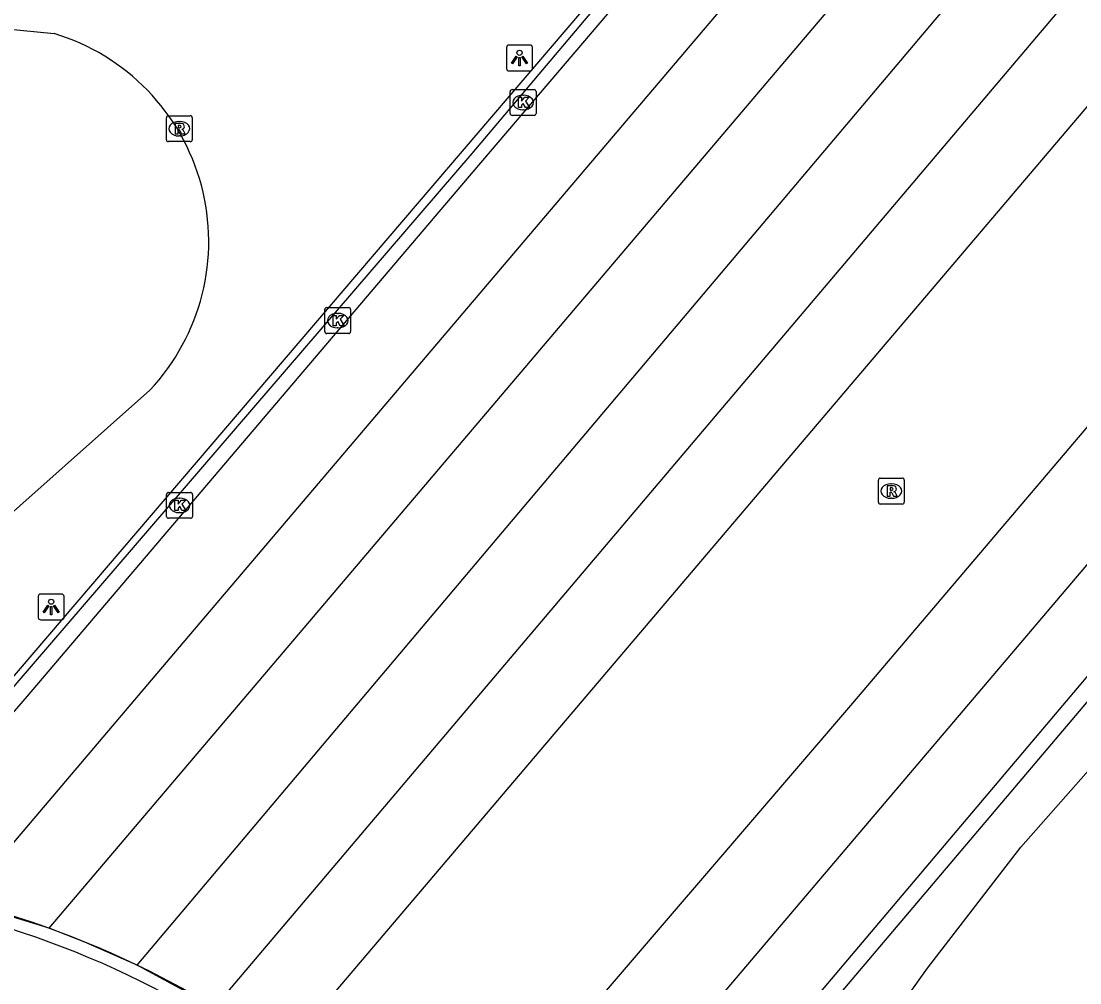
# Model space of a CAD drawing. Extents: x 156414 to 157775, y 382335 to 383765.
# Drawn here: x 157243.45 to 157284.38, y 382727.27 to 382764.44 of the extents above; entities that cross this region are included whole.
import ezdxf

# ---------------------------------------------------------------- set-up
doc = ezdxf.new("R2010")
doc.units = 0
for name, color, linetype in [('IMGEO_Berm_groen', 7, 'Continuous'), ('IMGEO_Dek', 7, 'Continuous'), ('IMGEO_Fietspad_gesloten', 7, 'Continuous'), ('IMGEO_Hek', 7, 'Continuous'), ('IMGEO_Kolk', 7, 'Continuous'), ('IMGEO_Lichtpunt', 7, 'Continuous'), ('IMGEO_Muur', 7, 'Continuous'), ('IMGEO_Rijbaan_regionaal_gesloten', 7, 'Continuous'), ('IMGEO_Rioolput', 7, 'Continuous'), ('IMGEO_Verkeerseiland_gesloten', 7, 'Continuous')]:
    doc.layers.add(name, color=color, linetype=linetype)

msp = doc.modelspace()

# ---------------------------------------------------------------- linework, layer by layer
at = {"layer": 'IMGEO_Berm_groen'}
for points in [[(157290.721, 382676.136), (157284.606, 382681.57), (157283.43, 382682.808), (157276.286, 382695.27), (157275.336, 382697.439), (157274.706, 382700.82), (157274.614, 382701.311), (157273.8, 382705.682), (157273.708, 382706.174), (157273.268, 382708.538), (157273.261, 382708.575), (157274.28, 382714.294), (157274.815, 382719.431), (157274.919, 382721.88), (157276.035, 382724.372), (157278.498, 382727.831), (157282.103, 382732.506), (157323.797, 382779.759)], [(157227.033, 382762.893), (157232.37, 382763.844), (157241.02, 382764.326), (157244.722, 382763.96)], [(157248.423, 382750.171), (157241.754, 382744.252), (157236.687, 382740.3), (157235.174, 382739.539), (157227.061, 382738.062), (157226.569, 382737.972), (157222.208, 382737.178), (157221.716, 382737.089), (157219.785, 382736.737), (157218.02, 382736.487), (157216.885, 382736.419)]]:
    msp.add_lwpolyline(points, dxfattribs=at)
msp.add_arc((157242.312, 382755.922), 8.391, 316.7357, 73.3127, dxfattribs=at)
at = {"layer": 'IMGEO_Dek'}
msp.add_arc((157232.289, 382695.435), 36.08, 53.8266, 81.7882, dxfattribs=at)
at = {"layer": 'IMGEO_Fietspad_gesloten'}
msp.add_arc((157232.288, 382695.428), 35.586, 53.8907, 82.3068, dxfattribs=at)
at = {"layer": 'IMGEO_Hek'}
msp.add_arc((157232.289, 382695.435), 36.08, 53.8266, 81.7882, dxfattribs=at)
at = {"layer": 'IMGEO_Kolk'}
for p, q in [((157262.356, 382760.87), (157262.356, 382761.722)), ((157262.431, 382761.796), (157263.283, 382761.796)), ((157263.357, 382761.722), (157263.357, 382760.87)), ((157262.844, 382761.576), (157262.869, 382761.576)), ((157262.867, 382761.016), (157262.842, 382761.016)), ((157263.283, 382760.796), (157262.431, 382760.796)), ((157255.188, 382752.438), (157255.188, 382753.29)), ((157255.263, 382753.364), (157256.115, 382753.364)), ((157255.676, 382753.144), (157255.701, 382753.144)), ((157256.189, 382753.29), (157256.189, 382752.438)), ((157256.115, 382752.364), (157255.263, 382752.364)), ((157255.699, 382752.584), (157255.674, 382752.584)), ((157249.073, 382745.295), (157249.073, 382746.147)), ((157249.148, 382746.221), (157250, 382746.221)), ((157250.074, 382746.147), (157250.074, 382745.295)), ((157249.561, 382746.001), (157249.586, 382746.001)), ((157249.584, 382745.441), (157249.559, 382745.441)), ((157250, 382745.221), (157249.148, 382745.221))]:
    msp.add_line(p, q, dxfattribs=at)
for points in [[(157262.356, 382760.87), (157262.356, 382761.722)], [(157262.431, 382761.796), (157263.283, 382761.796)], [(157263.357, 382761.722), (157263.357, 382760.87)], [(157262.677, 382761.496), (157262.8, 382761.496), (157262.8, 382761.345), (157262.93, 382761.496), (157263.094, 382761.496), (157262.948, 382761.345), (157263.101, 382761.096), (157262.949, 382761.096), (157262.864, 382761.26), (157262.8, 382761.193), (157262.8, 382761.096), (157262.677, 382761.096), (157262.677, 382761.496)], [(157263.283, 382760.796), (157262.431, 382760.796)], [(157255.188, 382752.438), (157255.188, 382753.29)], [(157255.263, 382753.364), (157256.115, 382753.364)], [(157255.509, 382753.064), (157255.632, 382753.064), (157255.632, 382752.913), (157255.762, 382753.064), (157255.926, 382753.064), (157255.78, 382752.913), (157255.933, 382752.664), (157255.781, 382752.664), (157255.696, 382752.828), (157255.632, 382752.761), (157255.632, 382752.664), (157255.509, 382752.664), (157255.509, 382753.064)], [(157256.189, 382753.29), (157256.189, 382752.438)], [(157256.115, 382752.364), (157255.263, 382752.364)], [(157249.073, 382745.295), (157249.073, 382746.147)], [(157249.148, 382746.221), (157250, 382746.221)], [(157250.074, 382746.147), (157250.074, 382745.295)], [(157249.394, 382745.921), (157249.517, 382745.921), (157249.517, 382745.77), (157249.647, 382745.921), (157249.811, 382745.921), (157249.665, 382745.77), (157249.818, 382745.521), (157249.666, 382745.521), (157249.581, 382745.685), (157249.517, 382745.618), (157249.517, 382745.521), (157249.394, 382745.521), (157249.394, 382745.921)], [(157250, 382745.221), (157249.148, 382745.221)]]:
    msp.add_lwpolyline(points, dxfattribs=at)
for centre, start, end in [((157262.433, 382761.72), 91.552, 178.448), ((157262.433, 382761.72), 91.552, 178.448), ((157263.281, 382761.72), 1.552, 88.448), ((157263.281, 382761.72), 1.552, 88.448), ((157262.433, 382760.872), 181.552, 268.448), ((157262.433, 382760.872), 181.552, 268.448), ((157263.281, 382760.872), 271.552, 358.448), ((157263.281, 382760.872), 271.552, 358.448), ((157255.265, 382753.288), 91.552, 178.448), ((157255.265, 382753.288), 91.552, 178.448), ((157256.113, 382753.288), 1.552, 88.448), ((157256.113, 382753.288), 1.552, 88.448), ((157255.265, 382752.44), 181.552, 268.448), ((157255.265, 382752.44), 181.552, 268.448), ((157256.113, 382752.44), 271.552, 358.448), ((157256.113, 382752.44), 271.552, 358.448), ((157249.15, 382746.145), 91.552, 178.448), ((157249.15, 382746.145), 91.552, 178.448), ((157249.998, 382746.145), 1.552, 88.448), ((157249.998, 382746.145), 1.552, 88.448), ((157249.15, 382745.297), 181.552, 268.448), ((157249.15, 382745.297), 181.552, 268.448), ((157249.998, 382745.297), 271.552, 358.448), ((157249.998, 382745.297), 271.552, 358.448)]:
    msp.add_arc(centre, 0.0765, start, end, dxfattribs=at)
for centre, major_axis, ratio, start_param, end_param in [((157262.843, 382761.296), (-0.387, 0.002), 0.722429, 4.712389, 7.853982), ((157262.868, 382761.296), (-0.39, 0.002), 0.717154, 1.570796, 4.712389), ((157255.675, 382752.864), (-0.387, 0.002), 0.722429, 4.712389, 7.853982), ((157255.7, 382752.864), (-0.39, 0.002), 0.717154, 1.570796, 4.712389), ((157249.56, 382745.721), (-0.387, 0.002), 0.722429, 4.712389, 7.853982), ((157249.585, 382745.721), (-0.39, 0.002), 0.717154, 1.570796, 4.712389)]:
    msp.add_ellipse(centre, major_axis=major_axis, ratio=ratio, start_param=start_param, end_param=end_param, dxfattribs=at)
at = {"layer": 'IMGEO_Lichtpunt'}
for p, q in [((157262.22, 382763.418), (157262.22, 382762.611)), ((157262.22, 382763.418), (157262.22, 382762.611)), ((157263.122, 382763.513), (157262.314, 382763.513)), ((157263.122, 382763.513), (157262.314, 382763.513)), ((157263.216, 382762.611), (157263.216, 382763.418)), ((157263.216, 382762.611), (157263.216, 382763.418)), ((157262.314, 382762.517), (157263.122, 382762.517)), ((157262.314, 382762.517), (157263.122, 382762.517)), ((157244.11, 382742.198), (157244.11, 382741.391)), ((157244.11, 382742.198), (157244.11, 382741.391)), ((157245.012, 382742.293), (157244.204, 382742.293)), ((157245.012, 382742.293), (157244.204, 382742.293)), ((157245.106, 382741.391), (157245.106, 382742.198)), ((157245.106, 382741.391), (157245.106, 382742.198)), ((157244.204, 382741.297), (157245.012, 382741.297)), ((157244.204, 382741.297), (157245.012, 382741.297))]:
    msp.add_line(p, q, dxfattribs=at)
for points in [[(157262.594, 382763.082), (157262.633, 382763.054), (157262.445, 382762.792), (157262.407, 382762.819), (157262.594, 382763.082)], [(157262.696, 382763.034), (157262.743, 382763.034), (157262.743, 382762.712), (157262.696, 382762.712), (157262.696, 382763.034)], [(157262.806, 382763.054), (157262.844, 382763.081), (157263.031, 382762.819), (157262.992, 382762.791), (157262.806, 382763.054)], [(157244.484, 382741.862), (157244.523, 382741.834), (157244.335, 382741.572), (157244.297, 382741.599), (157244.484, 382741.862)], [(157244.586, 382741.814), (157244.633, 382741.814), (157244.633, 382741.492), (157244.586, 382741.492), (157244.586, 382741.814)], [(157244.696, 382741.834), (157244.734, 382741.861), (157244.921, 382741.599), (157244.882, 382741.571), (157244.696, 382741.834)]]:
    msp.add_lwpolyline(points, dxfattribs=at)
for centre in [(157262.719, 382763.216), (157244.609, 382741.996)]:
    msp.add_circle(centre, 0.0994, dxfattribs=at)
for centre, start, end in [((157262.314, 382763.418), 90, 180), ((157262.314, 382763.418), 90, 180), ((157263.122, 382763.418), 0, 90), ((157263.122, 382763.418), 0, 90), ((157262.314, 382762.611), 180, 270), ((157262.314, 382762.611), 180, 270), ((157263.122, 382762.611), 270, 0), ((157263.122, 382762.611), 270, 360), ((157244.204, 382742.198), 90, 180), ((157244.204, 382742.198), 90, 180), ((157245.012, 382742.198), 0, 90), ((157245.012, 382742.198), 0, 90), ((157244.204, 382741.391), 180, 270), ((157244.204, 382741.391), 180, 270), ((157245.012, 382741.391), 270, 0), ((157245.012, 382741.391), 270, 360)]:
    msp.add_arc(centre, 0.0946, start, end, dxfattribs=at)
at = {"layer": 'IMGEO_Muur'}
for points in [[(157234.655, 382729.194), (157236.055, 382730.815), (157236.451, 382731.274), (157272.538, 382773.496), (157272.722, 382773.359)], [(157272.722, 382773.359), (157260.87, 382759.328), (157236.726, 382731.241), (157236.332, 382730.784), (157234.823, 382729.037)]]:
    msp.add_lwpolyline(points, dxfattribs=at)
at = {"layer": 'IMGEO_Rijbaan_regionaal_gesloten'}
for points in [[(157247.93, 382727.948), (157261.567, 382744.101), (157291.11, 382779.095), (157377.946, 382880.825), (157423.766, 382931.236), (157421.054, 382933.615)], [(157261.847, 382722.016), (157262.917, 382723.265), (157275.604, 382738.077), (157390.75, 382873.609), (157391.82, 382874.88), (157392.893, 382876.149), (157393.969, 382877.415), (157398.19, 382882.395), (157402.469, 382887.325), (157406.808, 382892.203), (157411.324, 382897.116), (157415.918, 382901.956), (157420.588, 382906.723), (157422.941, 382909.079), (157425.298, 382911.432), (157427.657, 382913.782), (157433.338, 382919.407), (157434.789, 382920.848)], [(157437.36, 382918.496), (157421.563, 382902.909), (157409.625, 382890.232), (157401.506, 382880.534), (157374.101, 382848.769), (157263.277, 382718.25), (157261.677, 382716.365)], [(157244.535, 382729.373), (157255.337, 382742.097), (157372.134, 382879.681)], [(157378.332, 382876.223), (157341.88, 382833.527), (157283.351, 382764.593), (157267.644, 382746.056), (157250.922, 382726.32)], [(157359.163, 382869.273), (157249.553, 382740.237), (157241.196, 382730.398)], [(157366.667, 382857.638), (157273.433, 382747.918), (157253.584, 382724.56)], [(157237.442, 382731.145), (157243.688, 382738.35), (157260.931, 382758.619), (157269.697, 382768.924), (157273.127, 382773.048), (157273.544, 382774.22)], [(157298.008, 382753.932), (157296.926, 382753.475), (157286.879, 382741.732), (157263.571, 382714.159), (157263.313, 382713.854)], [(157298.008, 382753.932), (157297.075, 382752.784), (157263.632, 382713.306)], [(157244.535, 382729.373), (157241.196, 382730.398)], [(157247.93, 382727.948), (157245.917, 382728.842), (157244.535, 382729.373)], [(157250.922, 382726.32), (157247.93, 382727.948)]]:
    msp.add_lwpolyline(points, dxfattribs=at)
at = {"layer": 'IMGEO_Rioolput'}
for p, q in [((157249.063, 382759.855), (157249.063, 382760.707)), ((157249.138, 382760.781), (157249.99, 382760.781)), ((157249.551, 382760.561), (157249.576, 382760.561)), ((157250.064, 382760.707), (157250.064, 382759.855)), ((157249.99, 382759.781), (157249.138, 382759.781)), ((157249.574, 382760.001), (157249.549, 382760.001)), ((157276.593, 382745.848), (157276.593, 382746.7)), ((157276.668, 382746.774), (157277.52, 382746.774)), ((157277.081, 382746.554), (157277.106, 382746.554)), ((157277.594, 382746.7), (157277.594, 382745.848)), ((157277.52, 382745.774), (157276.668, 382745.774)), ((157277.104, 382745.994), (157277.079, 382745.994))]:
    msp.add_line(p, q, dxfattribs=at)
for points in [[(157249.063, 382759.855), (157249.063, 382760.707)], [(157249.138, 382760.781), (157249.99, 382760.781)], [(157249.652, 382760.479), (157249.4, 382760.481), (157249.4, 382760.081)], [(157250.064, 382760.707), (157250.064, 382759.855)], [(157249.4, 382760.081), (157249.524, 382760.081), (157249.524, 382760.243), (157249.535, 382760.243)], [(157249.578, 382760.4), (157249.524, 382760.4), (157249.524, 382760.319)], [(157249.524, 382760.319), (157249.576, 382760.319)], [(157249.582, 382760.214), (157249.653, 382760.081), (157249.793, 382760.081), (157249.728, 382760.207)], [(157249.99, 382759.781), (157249.138, 382759.781)], [(157276.593, 382745.848), (157276.593, 382746.7)], [(157276.668, 382746.774), (157277.52, 382746.774)], [(157277.594, 382746.7), (157277.594, 382745.848)], [(157277.182, 382746.472), (157276.93, 382746.474), (157276.93, 382746.074)], [(157276.93, 382746.074), (157277.054, 382746.074), (157277.054, 382746.236), (157277.065, 382746.236)], [(157277.108, 382746.393), (157277.054, 382746.393), (157277.054, 382746.312)], [(157277.054, 382746.312), (157277.106, 382746.312)], [(157277.112, 382746.207), (157277.183, 382746.074), (157277.323, 382746.074), (157277.258, 382746.2)], [(157277.52, 382745.774), (157276.668, 382745.774)]]:
    msp.add_lwpolyline(points, dxfattribs=at)
for centre, radius, start, end in [((157249.14, 382760.705), 0.0765, 91.552, 178.448), ((157249.14, 382760.705), 0.0765, 91.552, 178.448), ((157249.651, 382760.369), 0.109, 350.3612, 89.416), ((157249.988, 382760.705), 0.0765, 1.552, 88.448), ((157249.988, 382760.705), 0.0765, 1.552, 88.448), ((157249.534, 382760.19), 0.0533, 26.0293, 88.6989), ((157249.56, 382760.508), 0.19, 274.7715, 282.9687), ((157249.584, 382760.304), 0.0964, 77.0061, 93.1865), ((157249.598, 382760.361), 0.0378, 276.6634, 79.6772), ((157249.649, 382760.369), 0.112, 277.5842, 350.9817), ((157249.633, 382760.154), 0.108, 29.5134, 73.7905), ((157249.14, 382759.857), 0.0765, 181.552, 268.448), ((157249.14, 382759.857), 0.0765, 181.552, 268.448), ((157249.988, 382759.857), 0.0765, 271.552, 358.448), ((157249.988, 382759.857), 0.0765, 271.552, 358.448), ((157276.67, 382746.698), 0.0765, 91.552, 178.448), ((157276.67, 382746.698), 0.0765, 91.552, 178.448), ((157277.518, 382746.698), 0.0765, 1.552, 88.448), ((157277.518, 382746.698), 0.0765, 1.552, 88.448), ((157277.064, 382746.183), 0.0533, 26.0293, 88.6989), ((157277.09, 382746.501), 0.19, 274.7715, 282.9687), ((157277.114, 382746.297), 0.0964, 77.0061, 93.1865), ((157277.128, 382746.354), 0.0378, 276.6634, 79.6772), ((157277.181, 382746.362), 0.109, 350.3612, 89.416), ((157277.179, 382746.362), 0.112, 277.5842, 350.9817), ((157277.163, 382746.147), 0.108, 29.5134, 73.7905), ((157276.67, 382745.85), 0.0765, 181.552, 268.448), ((157276.67, 382745.85), 0.0765, 181.552, 268.448), ((157277.518, 382745.85), 0.0765, 271.552, 358.448), ((157277.518, 382745.85), 0.0765, 271.552, 358.448)]:
    msp.add_arc(centre, radius, start, end, dxfattribs=at)
for centre, major_axis, ratio, start_param, end_param in [((157249.55, 382760.281), (-0.387, 0.002), 0.722429, 4.712389, 7.853982), ((157249.575, 382760.281), (-0.39, 0.002), 0.717154, 1.570796, 4.712389), ((157277.08, 382746.274), (-0.387, 0.002), 0.722429, 4.712389, 7.853982), ((157277.105, 382746.274), (-0.39, 0.002), 0.717154, 1.570796, 4.712389)]:
    msp.add_ellipse(centre, major_axis=major_axis, ratio=ratio, start_param=start_param, end_param=end_param, dxfattribs=at)
at = {"layer": 'IMGEO_Verkeerseiland_gesloten'}
msp.add_arc((157232.289, 382695.435), 36.08, 53.8266, 81.7882, dxfattribs=at)

doc.saveas('drawing.dxf')
